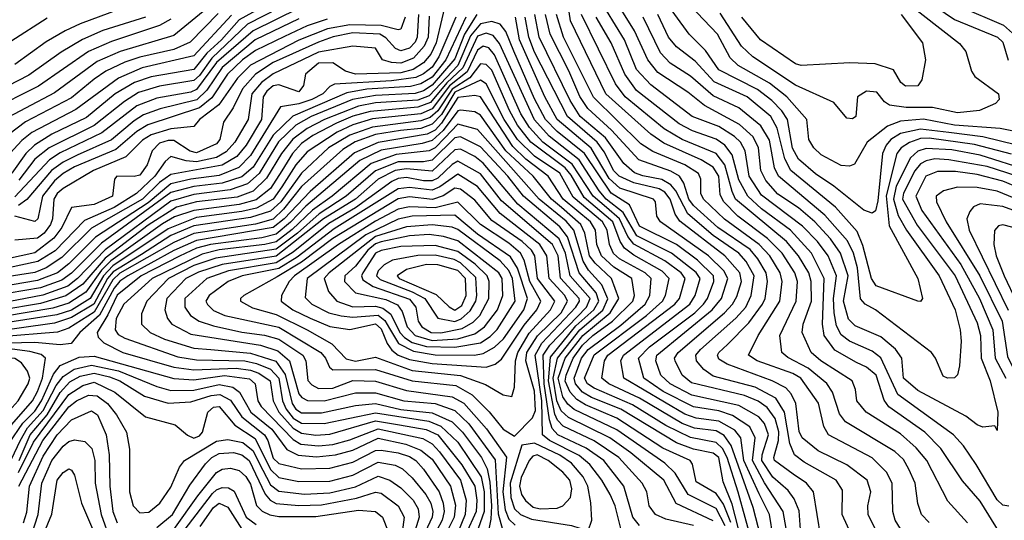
# Model space of a CAD drawing. Extents: x 501367 to 657802, y 482273 to 547541.
# Tile 575 of 656: x 597082 to 600550, y 520004 to 521766. Entities that reach past the tile are written whole.
import ezdxf

# ---------------------------------------------------------------- set-up
doc = ezdxf.new("R2010")
doc.units = 0

msp = doc.modelspace()

# ---------------------------------------------------------------- linework, layer by layer
at = {"layer": '0CON20XD'}
for points in [[(599986.5, 521926.5), (600195, 521882.4), (600246.8, 521855), (600375, 521767.1), (600526, 521705), (600545, 521686.6), (600564.2, 521624.2)], [(600594.3, 521324.3), (600475, 521353.9), (600355, 521369), (600255, 521380.7), (600185, 521365.3), (600151, 521345), (600134.3, 521325), (600121, 521295), (600105, 521129.2), (600096.2, 521093.8), (600085, 521085.4), (600055, 521095.8), (599950.1, 521180.1), (599885, 521223.5), (599825, 521275.6), (599804.6, 521314.6), (599786.1, 521415), (599766, 521446), (599731.5, 521481.5), (599680.6, 521520.6), (599545, 521590), (599497.8, 521657.8), (599440, 521715), (599307.8, 521897.8)], [(598588.7, 521855), (598549.5, 521685), (598530.3, 521645), (598505, 521614.5), (598468.6, 521591.4), (598425, 521579.6), (598265, 521574.3), (598229.2, 521585), (598184.9, 521614.9), (598135, 521613.8), (598089.1, 521575), (598081.7, 521535), (598065, 521512.9), (597995, 521537.4), (597975, 521533.5), (597952.9, 521515), (597940, 521495), (597934, 521415), (597880.4, 521325), (597847.4, 521285), (597795, 521254.2), (597615, 521221.8), (597575, 521193.4), (597515, 521134.1), (597335, 521032.1), (597231.1, 520928.9), (597175, 520892.4), (597135, 520876.8), (597029.8, 520860.2)], [(598040.9, 521869.1), (597855, 521765.7), (597792.9, 521695), (597741.7, 521648.3), (597695, 521591.3), (597545.1, 521564.9), (597486.1, 521545), (597418.2, 521505), (597317.9, 521422.1), (597195, 521363.4), (597134.2, 521325), (597104.1, 521295), (597055, 521226.1)], [(600285, 519996.8), (600258.6, 520025), (600245, 520063.8), (600236, 520135), (600213.8, 520183.8), (600195, 520218.4), (600165, 520246.4), (599990.4, 520350.4), (599969.5, 520379.5), (599945.2, 520455), (599925.5, 520485.5), (599859.7, 520539.7), (599787.1, 520577.1), (599767.1, 520595), (599759, 520655), (599817.1, 520775), (599822.1, 520845), (599812.6, 520875), (599767.4, 520945), (599715.9, 520995.9), (599611.1, 521075), (599562.2, 521125), (599549.5, 521149.5), (599544.8, 521215.2), (599525, 521247.4), (599482.9, 521272.9), (599351.4, 521331.4), (599305, 521363.3), (599146.5, 521505), (599022.6, 521762.6), (599007.3, 521865)], [(600595.7, 521215), (600489.2, 521249.2), (600355, 521273.4), (600305, 521276.1), (600275, 521269.6), (600255, 521258.6), (600235, 521234.1), (600194.9, 521155.1), (600191.5, 521135), (600243.2, 521043.2), (600377.3, 520865), (600455, 520699.3), (600466.4, 520655), (600468.6, 520575), (600500.2, 520495), (600527.5, 520385), (600525, 520320), (600516.7, 520336.7), (600475, 520332.5), (600455, 520340), (600415, 520370.8), (600245, 520460.7), (600195.6, 520504.4), (600189, 520575), (600166.4, 520606.4), (600115, 520650.5), (600025, 520688.7), (600001.8, 520711.8), (599983.3, 520775), (600000.7, 520865), (599973.7, 520945), (599938.5, 520995), (599883.3, 521055), (599825, 521103.6), (599752.5, 521152.5), (599709.8, 521199.8), (599693.1, 521235), (599684.9, 521314.9), (599665, 521353.7), (599617.3, 521397.3), (599493.8, 521463.8), (599435, 521511), (599330, 521580), (599294.5, 521625), (599247.4, 521727.4), (599161.5, 521865)], [(600616.5, 521366.5), (600535, 521383.3), (600375, 521394.9), (600265, 521416.1), (600185, 521409.3), (600138.5, 521391.5), (600067.4, 521335), (600021.9, 521258.1), (600005, 521250.4), (599975, 521252.9), (599905, 521290.2), (599879.5, 521315), (599861.6, 521345), (599854.2, 521415), (599784.7, 521494.7), (599723.1, 521543.1), (599612.5, 521605), (599585, 521631.4), (599539.6, 521715), (599395, 521868.3)], [(597753.9, 521816.1), (597625, 521711.1), (597435.7, 521654.3), (597355, 521619.5), (597205, 521509), (596999.6, 521400.4)], [(597494.6, 521825), (597295, 521752.2), (597242.6, 521727.4), (597175, 521688.4), (597065, 521609)], [(598055, 521838.7), (597885, 521751), (597759, 521631), (597715, 521569.8), (597695, 521551.9), (597575, 521532.5), (597500.4, 521509.6), (597451.3, 521478.7), (597345, 521394), (597186.2, 521315), (597135.8, 521275), (597079, 521201)], [(600195, 521836.8), (600392.4, 521682.4), (600414.8, 521654.8), (600434.3, 521585), (600445.8, 521565.8), (600529.5, 521505), (600531.9, 521485), (600518.8, 521471.2), (600462.9, 521447.1), (600385, 521438.6), (600297.4, 521457.4), (600205, 521457.7), (600145.9, 521465.9), (600127.6, 521477.6), (600101.4, 521511.4), (600065.3, 521514.7), (600033.3, 521495), (600026.9, 521425), (600015, 521417.1), (599995, 521419.2), (599949.2, 521475), (599815, 521535.2), (599664.7, 521635), (599625, 521672.6), (599549.5, 521789.5)], [(600392.9, 521813), (600547.5, 521747.5), (600578.9, 521718.9)], [(598486.6, 521785), (598482, 521705), (598475, 521687.4), (598455, 521665.9), (598425, 521656.9), (598405.4, 521665.4), (598372.3, 521702.3), (598350.9, 521715), (598255, 521720.3), (598186, 521706), (598135, 521687.5), (597975.2, 521615), (597912.9, 521575), (597866.8, 521523.2), (597834.5, 521455.5), (597799.8, 521405), (597787.1, 521345), (597775, 521329.1), (597705, 521297.6), (597683, 521303), (597625, 521341.2), (597605, 521341.6), (597575, 521331.1), (597548.4, 521305), (597531.4, 521255), (597505, 521219.5), (597485, 521214.1), (597424.4, 521215), (597416.4, 521205), (597408.8, 521145), (597345, 521115.7), (597264.8, 521105.2), (597230.6, 521035), (597202.3, 520997.7), (597135, 520946.2), (596855.9, 520884.1)], [(598525, 521779.2), (598520.5, 521705), (598507, 521673), (598469.7, 521630.3), (598425, 521613.5), (598391.4, 521615), (598360, 521625), (598335, 521665.9), (598255, 521673.2), (598135, 521652.3), (597975, 521575.9), (597933.3, 521545), (597900.2, 521505), (597887.3, 521415), (597839.5, 521335), (597809.2, 521300.8), (597775, 521281.6), (597705, 521266), (597669.1, 521269.1), (597614.6, 521285), (597595, 521267.4), (597558.4, 521215), (597493.4, 521155), (597415, 521105.6), (597310.4, 521059.6), (597206.9, 520953.1), (597146.7, 520915), (596895, 520861.1)], [(597781.8, 521788.2), (597682.8, 521687.2), (597625, 521661.8), (597505, 521634.9), (597453, 521617), (597385.2, 521585), (597345, 521556.4), (597265, 521491.2), (597102.7, 521407.3), (596955.3, 521294.7)], [(597525.3, 521775), (597375, 521727.9), (597303.6, 521696.4), (597227.8, 521652.2), (597115, 521570.4), (596965, 521494.6)], [(598692.6, 521785), (598648.6, 521715), (598615, 521628.2), (598535, 521535.4), (598505, 521515.7), (598475, 521506.8), (598335, 521499.8), (598254.5, 521485.5), (598108.8, 521425), (598055, 521394.7), (597994.2, 521335.8), (597926.2, 521225), (597885, 521188.7), (597823.1, 521166.9), (597695, 521150.9), (597615, 521127.7), (597383.6, 520956.4), (597286.3, 520855), (597251.2, 520828.8), (597163.2, 520796.8), (596985, 520762.3)], [(598618.5, 521775), (598558.9, 521635), (598535, 521599.7), (598505, 521575.3), (598476.9, 521563.1), (598391.2, 521551.2), (598191, 521539), (598175, 521531.2), (598150, 521505), (598111.2, 521485), (598065, 521470.2), (598000.3, 521459.7), (597895, 521287.9), (597853.9, 521246.1), (597785, 521217.6), (597685.2, 521204.8), (597615, 521188.4), (597535, 521121.3), (597349.1, 521000.9), (597255, 520906.8), (597215, 520875.7), (597145, 520848.1), (597015, 520826.5)], [(597828, 521782), (597695, 521639), (597513.5, 521596.5), (597429.7, 521560.3), (597280.3, 521449.7), (597125, 521369.2), (597089.3, 521340.7), (597035, 521281.2)], [(598653.6, 521775), (598583.6, 521625), (598535, 521564.5), (598495, 521540.5), (598459.1, 521530.9), (598305, 521521.8), (598235, 521508.9), (598043.8, 521426.2), (597975, 521359.9), (597905, 521247.5), (597865, 521213.3), (597795, 521190.4), (597695, 521178.7), (597615, 521158), (597370.4, 520979.6), (597265, 520874.1), (597230.5, 520849.5), (597155, 520822.7), (597045, 520803.3)], [(598064.2, 521805.8), (597905, 521727.6), (597775.6, 521615), (597705, 521520), (597685, 521511.2), (597565, 521490), (597495, 521462.6), (597371.9, 521368.1), (597225, 521298.2), (597186.9, 521273.1), (597065, 521142.4)], [(598440.4, 521775), (598425, 521732.5), (598415, 521730), (598355.4, 521745.4), (598245, 521748), (598166, 521734), (598065, 521694.7), (597895, 521606.2), (597849, 521561), (597783.6, 521466.4), (597715.2, 521415), (597695, 521390.4), (597615, 521382.4), (597545, 521360.8), (597515, 521341.7), (597456.3, 521283.7), (597342.1, 521235), (597235, 521172.6), (597213.7, 521155), (597202.1, 521135), (597198.1, 521065), (597190.6, 521045), (597167.9, 521015), (597145, 520997.1), (597065, 520990)], [(599833, 519955), (599827.3, 520037.3), (599809.8, 520080.2), (599789.2, 520109.2), (599735, 520156), (599696.6, 520215), (599697, 520235), (599719.5, 520305), (599705.4, 520345), (599685, 520368.9), (599615, 520407.9), (599449, 520445), (599373, 520485), (599340.7, 520515), (599323, 520565), (599326.7, 520585), (599520.6, 520745), (599553.6, 520785), (599576.8, 520855), (599562, 520882), (599508, 520935), (599339.2, 521055), (599326.4, 521075), (599322, 521125), (599314, 521135), (599196.3, 521173.7), (599157.8, 521207.8), (599094.4, 521314.4), (598975.5, 521415), (598932, 521495), (598842.8, 521695), (598828.5, 521775)], [(599904, 519945), (599878, 520105), (599853.3, 520135), (599806.6, 520166.6), (599740.9, 520215), (599738.6, 520225), (599755.1, 520284.9), (599755.4, 520315.4), (599742.8, 520362.8), (599715, 520401.6), (599683.5, 520423.5), (599635, 520443.1), (599448.4, 520488.4), (599415.2, 520515), (599390.4, 520565), (599388.8, 520575), (599401, 520595), (599564.5, 520735), (599592.2, 520765), (599607.8, 520792.2), (599624.6, 520845), (599619, 520875), (599566.1, 520935), (599407.1, 521057.1), (599391.4, 521081.4), (599373.7, 521135), (599355, 521159.2), (599335, 521170.9), (599245, 521191.6), (599193.9, 521215), (599175, 521234.8), (599141, 521301), (599116.5, 521335), (599011.1, 521425), (598895, 521651.6), (598874.9, 521705), (598862.9, 521775)], [(600010.3, 519955), (599979.3, 520025), (599980.2, 520109.8), (599958.4, 520145), (599845, 520208.6), (599811.2, 520235), (599794.4, 520274.4), (599775.5, 520385), (599745, 520434), (599672.4, 520472.4), (599525, 520511.7), (599491.7, 520535), (599466, 520565), (599463.8, 520585), (599480, 520605), (599604.5, 520715.5), (599639.2, 520755), (599658.9, 520795), (599669.2, 520865), (599640.4, 520915), (599615, 520944.9), (599525, 521006.1), (599435, 521083.3), (599393.3, 521163.3), (599375.5, 521185.5), (599343.8, 521203.8), (599276.4, 521216.4), (599247.5, 521227.5), (599210.3, 521260.3), (599145, 521350.4), (599055.8, 521425), (599021.3, 521481.3), (598911.9, 521705), (598896.9, 521785)], [(600105.2, 519955), (600070.5, 520025), (600069.3, 520055), (600080, 520105), (600067, 520145), (599995, 520200), (599895, 520248.9), (599837.8, 520295), (599827.3, 520317.3), (599815.5, 520415), (599799.3, 520449.3), (599780.2, 520470.2), (599732.8, 520495), (599573.9, 520553.9), (599545, 520571.4), (599540, 520585), (599545.2, 520595), (599575, 520623.5), (599650.6, 520699.4), (599698.9, 520765), (599707.8, 520785), (599716.3, 520845), (599710.8, 520875), (599682.2, 520925), (599655, 520957.1), (599541.4, 521035), (599455, 521112.1), (599439.3, 521135), (599421.3, 521191.3), (599405.9, 521215), (599375, 521232.7), (599262.5, 521272.5), (599167.1, 521377.1), (599083.4, 521453.4), (599055, 521496), (599016.5, 521586.5), (598950.5, 521715), (598934.3, 521785)], [(600185, 519974.7), (600166.1, 520005), (600156.9, 520035), (600155.6, 520135), (600135, 520174), (600085, 520224), (599930.6, 520305), (599914.2, 520334.2), (599896.1, 520416.1), (599833.2, 520505), (599805, 520520.6), (599680, 520565), (599649.1, 520585), (599683.7, 520655), (599759.6, 520775), (599767.9, 520845), (599760.3, 520875), (599724.6, 520935), (599687.1, 520975), (599564.1, 521064.1), (599490.5, 521135), (599481.6, 521155), (599481.6, 521205), (599472.9, 521225), (599424.9, 521254.9), (599311.9, 521301.9), (599269.5, 521329.5), (599103.2, 521493.2), (598998.1, 521705), (598972.6, 521785)], [(600420, 519995), (600351.3, 520071.3), (600277.6, 520215), (600240, 520259.9), (600185, 520309), (600063.3, 520385), (600030.4, 520425), (600026.1, 520465), (600014.1, 520495), (599904.3, 520565), (599869.3, 520595), (599837.6, 520665), (599841.9, 520695), (599870.9, 520775), (599870.2, 520845), (599861.3, 520875), (599825.7, 520935), (599782.7, 520985), (599603.9, 521135), (599591.1, 521161.1), (599565.5, 521255), (599535.5, 521295.5), (599415.7, 521345), (599352.4, 521382.4), (599214.5, 521495), (599180.3, 521540.3), (599061.4, 521785)], [(600535, 519957.6), (600465, 520071.1), (600402.9, 520142.9), (600326.7, 520256.6), (600270, 520315), (600143.9, 520403.9), (600127.5, 520427.5), (600099.3, 520515), (600065, 520542.8), (600029.3, 520559.3), (599952.8, 520602.8), (599915.2, 520655), (599909.5, 520695), (599915.3, 520855), (599871.4, 520945), (599796.9, 521025), (599695, 521100), (599646.4, 521145), (599615, 521202.9), (599591.1, 521291.1), (599565.5, 521325), (599535, 521346.1), (599451.4, 521375), (599405, 521399.4), (599255, 521517), (599213.1, 521575), (599165.7, 521685), (599112.9, 521775)], [(600566.3, 520053.7), (600545, 520057), (600525, 520076), (600451, 520201), (600406.2, 520266.2), (600371, 520305), (600175, 520447), (600115, 520576), (600085, 520599), (600004.3, 520634.3), (599975, 520656.9), (599958.6, 520688.6), (599950.7, 520735), (599948.8, 520785), (599959, 520865), (599929.3, 520935), (599892.7, 520985), (599839.6, 521039.6), (599695, 521148.2), (599650.9, 521215), (599636.9, 521305), (599621.4, 521335), (599600, 521355), (599545, 521390.6), (599451, 521425), (599305, 521536.4), (599255, 521591), (599211.9, 521695), (599149, 521799)], [(600634.8, 521235.2), (600465, 521289.9), (600365, 521308), (600275, 521313.3), (600245, 521303.4), (600219.5, 521280.5), (600169.6, 521180.4), (600159.8, 521135), (600176.5, 521076.5), (600205.9, 521025), (600320.3, 520865), (600376.6, 520745), (600395.2, 520675), (600398.4, 520635), (600392.5, 520547.5), (600385, 520516.7), (600375, 520505.8), (600350, 520505), (600335, 520511.4), (600307.9, 520575), (600293.1, 520595), (600096.2, 520745), (600059.6, 520765), (600044.1, 520784.1), (600032.9, 520892.9), (600019.1, 520945), (599997.6, 520987.6), (599918.5, 521078.5), (599754.8, 521215), (599741.1, 521245), (599722.5, 521342.5), (599692.5, 521392.5), (599615.6, 521455.6), (599525, 521498.5), (599445, 521567.7), (599372.8, 521612.8), (599339.3, 521649.3), (599278.6, 521775)], [(600575, 521292.8), (600445, 521326.7), (600285, 521348.9), (600255, 521347.5), (600215.7, 521334.3), (600186.6, 521315), (600171.7, 521295), (600133.6, 521146.4), (600145, 521040.9), (600245.9, 520855), (600262.5, 520785), (600255.5, 520774.5), (600245, 520775.8), (600099.3, 520829.3), (600082.3, 520855), (600051.8, 520971.8), (600031.3, 521021.3), (599955, 521106.2), (599798.6, 521235), (599777, 521277), (599750.4, 521385), (599727.9, 521425), (599643.9, 521495), (599527.8, 521547.8), (599460.7, 521620.7), (599395, 521671), (599367.9, 521705), (599329.6, 521785)], [(600186.6, 521785), (600262.3, 521685), (600272.9, 521625), (600260, 521555), (600245, 521534), (600201.7, 521531.7), (600186, 521545), (600159.6, 521589.6), (600095, 521610.3), (600005.9, 521614.1), (599835, 521604.8), (599815, 521610.7), (599691.6, 521695), (599625.7, 521775)], [(597615, 521768), (597574.5, 521745.5), (597405, 521689.6), (597325, 521654.6), (597148.3, 521531.7), (596975, 521445.4)], [(598822.1, 521655), (598794.4, 521724.4), (598775, 521750.6), (598745, 521760.4), (598705, 521751.5), (598670.2, 521709.8), (598625.4, 521605), (598525, 521498.5), (598485, 521482.8), (598335, 521473.3), (598275, 521461.7), (598155.9, 521415), (598095, 521383.6), (598044.2, 521345.8), (598004.3, 521295.7), (597951.6, 521208.4), (597905, 521163), (597848.4, 521141.6), (597705, 521124.9), (597635, 521106), (597535, 521043.4), (597383.4, 520926.6), (597304.9, 520835), (597245, 520794), (597155, 520767.7), (597015.9, 520744.1)], [(597178.9, 521771.1), (597050.5, 521689.5)], [(598165, 521768), (598094.9, 521745.1), (598015, 521706.5), (597912.2, 521657.8), (597867.5, 521625), (597814.1, 521575), (597758.6, 521491.4), (597715, 521455.6), (597533.6, 521396.4), (597495, 521373.1), (597420.5, 521309.5), (597275, 521248.3), (597234.8, 521225), (597205, 521198.5), (597163.1, 521145), (597146.2, 521065), (597135, 521055.8), (597065, 521074.4)], [(598065, 521769.1), (597911.5, 521695), (597795, 521598.4), (597741.5, 521518.5), (597705.9, 521484.1), (597577.4, 521452.6), (597518.8, 521431.2), (597485, 521410.3), (597405, 521343.3), (597285, 521288.9), (597235, 521265.3), (597194.4, 521235.6), (597107.1, 521132.9), (597078, 521112)], [(599736.2, 519945), (599722.8, 520025), (599687, 520097), (599632.3, 520215), (599622.4, 520295), (599601.4, 520321.4), (599545, 520353.1), (599465, 520363.6), (599425, 520378.1), (599210.2, 520505), (599200, 520565), (599208.5, 520585), (599442.1, 520765), (599461.7, 520795), (599478.4, 520855), (599465, 520876.3), (599378, 520945), (599255.5, 521005.5), (599208.1, 521088.1), (599147.8, 521135), (599123.4, 521163.4), (599052.6, 521272.6), (598946.8, 521356.8), (598895, 521413.3), (598772.2, 521682.2), (598750.3, 521710.3), (598725, 521718.6), (598695, 521708.4), (598643.4, 521596.6), (598586.1, 521543.9), (598529.4, 521475), (598485, 521458.1), (598317, 521443), (598255, 521426.6), (598198.1, 521401.9), (598115, 521358.4), (598075, 521330.6), (598042.9, 521295), (598005, 521234.8), (597965, 521172.5), (597915, 521132.6), (597854.7, 521115.3), (597695, 521095.2), (597627.7, 521072.3), (597585, 521047.9), (597402.7, 520917.3), (597370.5, 520885), (597315, 520807), (597255, 520768.3), (597199.4, 520750.6), (597025, 520722)], [(599692, 519945), (599665, 520049.6), (599587.9, 520267.9), (599563.2, 520303.2), (599535, 520318.9), (599458.7, 520328.7), (599415.2, 520345), (599265, 520434.4), (599156.9, 520485), (599132, 520505), (599142.4, 520565), (599153.4, 520585), (599389.6, 520765), (599406.4, 520785), (599426.2, 520855), (599412, 520875), (599355, 520917.3), (599245.7, 520975.7), (599223.6, 521003.6), (599194.9, 521065), (599148.7, 521105), (599102.5, 521145), (599028.3, 521258.3), (598925, 521335.3), (598877.3, 521387.3), (598847.6, 521435), (598755, 521643.1), (598735, 521667.2), (598715, 521673.2), (598695, 521658.9), (598657.8, 521582.2), (598596.5, 521533.5), (598535, 521452.1), (598495, 521434.9), (598325, 521417.3), (598255, 521396), (598200.1, 521369.9), (598095, 521301.3), (598055, 521254.9), (598005, 521177.4), (597975, 521134.3), (597916.7, 521103.4), (597865, 521090.6), (597705, 521070.1), (597605, 521030.3), (597410, 520900), (597377.8, 520865), (597330.9, 520785), (597265, 520744.4), (597213.1, 520726.9), (597025, 520698.5)], [(599788.5, 519935), (599771.1, 520035), (599705, 520135.8), (599663.7, 520215), (599672.9, 520295), (599653.7, 520333.7), (599592.9, 520372.9), (599545, 520389.1), (599455, 520403.6), (599348.2, 520458.2), (599280.6, 520505), (599261.3, 520575), (599300.6, 520615), (599460.1, 520735), (599491.2, 520765), (599505.1, 520785), (599526.9, 520845), (599525.4, 520865), (599469.7, 520919.7), (599395.4, 520975.4), (599265, 521039.5), (599230.3, 521115), (599165, 521155.7), (599071.8, 521295), (598975, 521372.4), (598934.5, 521415), (598895, 521488), (598822.1, 521655)], [(599661.8, 519925), (599612.9, 520102.9), (599573.7, 520225), (599557.4, 520257.4), (599535, 520278.5), (599445, 520295.8), (599358.5, 520338.5), (599240.8, 520410.8), (599105, 520468.8), (599082.6, 520485), (599072, 520505), (599105, 520586.2), (599290.1, 520725), (599345.9, 520775), (599356.5, 520795), (599369.4, 520855), (599345, 520880.7), (599245, 520937.1), (599212.3, 520962.3), (599197.5, 520985), (599171.8, 521055), (599070.6, 521140.6), (599025, 521219.6), (599003.8, 521245), (598882.2, 521335), (598835.1, 521395), (598807.1, 521447.1), (598745, 521588.8), (598725, 521608.2), (598705, 521610.4), (598667.9, 521562.1), (598605, 521521.9), (598555, 521445.4), (598528.3, 521421.7), (598495, 521409.7), (598325, 521388.2), (598245, 521359.9), (598169.9, 521315), (598075, 521226.2), (598001.5, 521125), (597965, 521092.4), (597895, 521069.9), (597695, 521040.5), (597615, 521006.3), (597510.7, 520939.3), (597411.3, 520878.7), (597391.8, 520855), (597342.8, 520765), (597265, 520717.5), (597205, 520698.2), (596955, 520662.5)], [(599625, 519933.4), (599591.5, 520061.5), (599559.4, 520139.4), (599545, 520225.4), (599525, 520240.3), (599455, 520254.5), (599395, 520277), (599199.7, 520395), (599096.2, 520436.2), (599065, 520455.3), (599039.4, 520485), (599034.6, 520505), (599060.4, 520575), (599085, 520605.8), (599198.9, 520691.1), (599284.9, 520765), (599301.9, 520795), (599306.5, 520855), (599285.5, 520875), (599195, 520925.1), (599173.3, 520943.3), (599159.2, 520975), (599151.6, 521025), (599134.7, 521055), (599031.4, 521141.4), (598985, 521225.7), (598895, 521285.8), (598835.3, 521345), (598788.4, 521415), (598725, 521540.2), (598705, 521552.9), (598615, 521510.8), (598567.7, 521432.3), (598535, 521398.2), (598495, 521383.8), (598424, 521376), (598335, 521361.6), (598264.2, 521335.8), (598220.1, 521309.9), (598075, 521178.6), (598011.1, 521098.9), (597975, 521064.5), (597913.1, 521046.9), (597695, 521013.3), (597625, 520982.2), (597435, 520873.6), (597409.7, 520850.3), (597345, 520737), (597255, 520680.9), (597215, 520666.7), (597015, 520650.5)], [(599586.4, 519996.4), (599561.5, 520061.5), (599535, 520099.1), (599465, 520139.3), (599452.2, 520202.2), (599444.2, 520214.2), (599347.9, 520257.8), (599185, 520364.1), (599075, 520410.5), (599045, 520429.2), (599021.1, 520455), (599003.9, 520493.9), (599006.9, 520515), (599031.3, 520575), (599065, 520620.7), (599100.4, 520655), (599169.9, 520705), (599242.2, 520775), (599247.6, 520795), (599237.8, 520855), (599175, 520895.7), (599131.8, 520935), (599115.3, 520975), (599109.7, 521025), (599092.8, 521055), (598996.9, 521135), (598943.1, 521215), (598865, 521275.6), (598819.6, 521319.6), (598705, 521494.5), (598685, 521500), (598625, 521491.8), (598568.3, 521401.7), (598545, 521377.2), (598517, 521363), (598345, 521334.5), (598261.9, 521298.1), (598105, 521162), (598013.7, 521065), (597975, 521034.4), (597705, 520989.2), (597625, 520953.5), (597462.7, 520865), (597435, 520845.4), (597415, 520821.8), (597363.8, 520726.2), (597293.9, 520665), (597263.4, 520626.6), (597225, 520621.4), (597135, 520630), (596995, 520627)], [(599567.4, 519985), (599535, 520046.4), (599436.6, 520095), (599390.5, 520170.5), (599354, 520205), (599185, 520322.9), (599034.6, 520394.6), (599012.9, 520412.9), (598995, 520439.4), (598979.2, 520505), (599003.7, 520575), (599065.7, 520655), (599161.6, 520735), (599192.4, 520785), (599166.8, 520855), (599108.8, 520908.8), (599089.7, 520935), (599073.1, 521015), (599058.9, 521045), (598990.6, 521105), (598955.1, 521135), (598890.2, 521215), (598795, 521304.9), (598705, 521430.5), (598685, 521442.3), (598635, 521448.3), (598625, 521445.1), (598573.8, 521376.2), (598535, 521341.6), (598500, 521330), (598355, 521306.9), (598279.8, 521270.2), (598089.9, 521110.1), (598036.2, 521053.8), (597985, 521011.5), (597935, 520998.7), (597754.6, 520975.4), (597705, 520961.8), (597645, 520934.4)], [(599525, 520003), (599393.9, 520063.9), (599351.1, 520145), (599235, 520241.8), (599160.2, 520295), (599015, 520365.9), (598989.9, 520389.9), (598974.4, 520424.4), (598960.8, 520505), (598976.3, 520575), (599055, 520674.2), (599135.6, 520744.4), (599154, 520784), (599132.6, 520832.6), (599085.5, 520885), (599066.4, 520916.4), (599033.5, 521025), (599006.8, 521056.8), (598912.1, 521135), (598695, 521380.1), (598625, 521398.7), (598580.1, 521349.9), (598545, 521315.6), (598525, 521305.2), (598408.4, 521291.6), (598320.2, 521259.8), (598182.4, 521145), (598113.6, 521096.4), (598041.7, 521028.3), (597985, 520984.8), (597945.4, 520974.6), (597785, 520956), (597725, 520940.6), (597549, 520855), (597448.5, 520765), (597422, 520715), (597418.9, 520675), (597428.8, 520658.8), (597452.2, 520645), (597639.3, 520579.3), (597705, 520568.6), (597875, 520565.1), (597916.6, 520556.6), (597965, 520536.8), (597995.5, 520505), (598007.9, 520425), (598021.3, 520395), (598045, 520364.2), (598075, 520346.3), (598155, 520344.5), (598335, 520382.4), (598523.3, 520353.3), (598565.5, 520335.5), (598625, 520279.1), (598707.2, 520157.2), (598718.2, 520105), (598718.7, 520035), (598683.3, 519935)], [(599455, 519986.1), (599358.1, 520008.1), (599321.2, 520025), (599299.2, 520055), (599291, 520105), (599274.3, 520135), (599192.5, 520225), (599105, 520284.1), (598996.1, 520336.1), (598976.4, 520356.4), (598967.3, 520377.3), (598944.3, 520495), (598951.3, 520578.7), (599041.1, 520688.9), (599104.1, 520745), (599122.4, 520775), (599113, 520805), (599052.4, 520875), (599011.7, 521001.7), (598985, 521036.7), (598856.1, 521145), (598801, 521215), (598705, 521318.4), (598635, 521354.4), (598615, 521350.2), (598535, 521272.2), (598505, 521266.1), (598415, 521266), (598335, 521234.6), (598231.5, 521145), (598136.5, 521083.5), (598060.1, 521015), (597985, 520958.7), (597773.2, 520926.8), (597695, 520901.2), (597606.3, 520855), (597529.5, 520775), (597511.5, 520731.5), (597511.1, 520695), (597541.8, 520665), (597591.8, 520641.8), (597695, 520610.7), (597755, 520604.9), (597895, 520592.5), (597983.9, 520563.9), (598017.5, 520517.5), (598042, 520415), (598055, 520395.1), (598075, 520383.1), (598145, 520382.9), (598265, 520408.2), (598335, 520414.8), (598425, 520394), (598535, 520382.6), (598605, 520351.2), (598641.5, 520315), (598709.3, 520225), (598728.4, 520185), (598738.3, 520138.2), (598743.7, 520055), (598742, 520008), (598729.2, 519945)], [(599265, 519986.2), (599241.9, 520015), (599209.5, 520125), (599139.7, 520215), (599077.9, 520257.9), (598978.1, 520305), (598957.7, 520327.7), (598947.9, 520357.9), (598929.2, 520485), (598925.9, 520585), (598949.6, 520620.4), (599078.2, 520755), (599091, 520785), (599021.2, 520865), (599005.1, 520945), (598982.7, 520995), (598837.1, 521117.1), (598715, 521261.4), (598685, 521284.4), (598635, 521310), (598615, 521308.4), (598535, 521233.4), (598445, 521241.1), (598405, 521234.9), (598345, 521204.7), (598265, 521135), (598151.8, 521065), (597985, 520933.6), (597795, 520904.8), (597711.9, 520878.1), (597667.4, 520855), (597600.5, 520785), (597592.9, 520745), (597602.5, 520715), (597617.9, 520695), (597685, 520659.5), (597930.2, 520620.2), (597991.2, 520601.2), (598032.7, 520565), (598065, 520449), (598076, 520436), (598096.3, 520426.3), (598155, 520424.5), (598265, 520452.6), (598335, 520453.5), (598435, 520425.3), (598545, 520414.9), (598615, 520391.2), (598663.7, 520343.7), (598756.7, 520216.7), (598767.4, 520027.4), (598782.4, 519972.4)], [(598779, 521129), (598705, 521223.4), (598625, 521267.8), (598605, 521256.6), (598555, 521208.1), (598535, 521198.8), (598505, 521198.7), (598445, 521210.8), (598415, 521207.2), (598393.5, 521196.5), (598265, 521103.6), (598171.3, 521048.7), (598045, 520948.4), (597985, 520910.2), (597817.4, 520882.6), (597740.8, 520855), (597664.2, 520785), (597663.8, 520755), (597683.5, 520725), (597713.9, 520705), (597765, 520688.2), (597865, 520665.9), (597945, 520655.5), (597995, 520641.3), (598080, 520585), (598090, 520565), (598096.5, 520496.5), (598110.9, 520480.9), (598135, 520468.2), (598185, 520469.7), (598255, 520496.2), (598335, 520493.9), (598445, 520461.1), (598605, 520439), (598646.1, 520416.1), (598726.1, 520326.1), (598796.7, 520226.7), (598783.5, 520105), (598791.7, 520041.6), (598805, 520007.9), (598827.6, 519987.6)], [(598825, 520300.4), (598888.1, 520365), (598899.1, 520390.9), (598895, 520458.5), (598864.7, 520565), (598868.8, 520595), (598906.5, 520653.5), (598988.8, 520735), (599011.5, 520775), (599002.3, 520795), (598947.2, 520855), (598938.7, 520935), (598914.2, 520975), (598774.1, 521084.1), (598695, 521179.5), (598625, 521223), (598562.4, 521177.6), (598535, 521165.9), (598455, 521175.9), (598415, 521171.2), (598189.9, 521030.1), (598059.3, 520930.7), (597995, 520891), (597866, 520865), (597816.5, 520845), (597749.6, 520795), (597738.4, 520775), (597743.8, 520763.8), (597765, 520742.8), (597804.6, 520725), (597995, 520683.8), (598142.6, 520595), (598159.8, 520575), (598173.4, 520543.4), (598185, 520534.2), (598335, 520534.7), (598465, 520495.5), (598618.2, 520478.2), (598676.3, 520446.3), (598736.2, 520386.2), (598785, 520325.2), (598825, 520300.4)], [(600603.3, 521173.3), (600545, 521197.5), (600455, 521221.4), (600378.6, 521231.4), (600315, 521232.1), (600273.3, 521215), (600238, 521145), (600259.6, 521095), (600396.7, 520905), (600463.2, 520785), (600509.2, 520675), (600517.5, 520575), (600555.8, 520505)], [(598815, 520440), (598825, 520473.3), (598828.9, 520565), (598836.7, 520595), (598876.8, 520663.2), (598951.7, 520745), (598966.8, 520775), (598905.9, 520855), (598896.2, 520935), (598884.4, 520955), (598852.5, 520985), (598745, 521059.9), (598685, 521131.4), (598635, 521169.6), (598615, 521172.7), (598573.4, 521146.6), (598536.4, 521133.6), (598455, 521142.2), (598415, 521135.8), (598185, 520995.6), (598075, 520912.5), (597988.8, 520861.2), (597871.2, 520795), (597860, 520785), (597860.4, 520775), (597902.1, 520752.1), (597985, 520728.2), (598094.8, 520674.8), (598181.7, 520625), (598232.5, 520572.5), (598265, 520563.9), (598335, 520578.4), (598465, 520532), (598635, 520514.2), (598722.8, 520482.8), (598785, 520445.5), (598815, 520440)], [(601025, 520987.7), (600933.3, 521003.3), (600835, 521029.1), (600745, 521072.3), (600525, 521162.7), (600455, 521175.3), (600385, 521176.4), (600336.4, 521163.6), (600309.7, 521145), (600311.4, 521125), (600345, 521055.3), (600463.6, 520865), (600542, 520705), (600561.3, 520581.3), (600637.5, 520425), (600640.4, 520385), (600632.8, 520352.8), (600624.5, 520295), (600679.3, 520135), (600692.2, 520002.2)], [(598725, 520543.5), (598756.6, 520553.4), (598778.8, 520571.2), (598859.1, 520690.9), (598903.7, 520745), (598917.3, 520775), (598878.4, 520845), (598859.3, 520919.3), (598845.6, 520945), (598805, 520980.1), (598705.4, 521045), (598625, 521123.9), (598545, 521104.5), (598455, 521107.7), (598415, 521099.8), (598335, 521057.2), (598204.9, 520975), (598049.6, 520865), (598031.5, 520845), (598004.8, 520795), (598003.5, 520775), (598043.8, 520745), (598105.4, 520715.4), (598175, 520686.2), (598244.5, 520675.5), (598335, 520696), (598355, 520677.6), (598376.2, 520626.2), (598392.7, 520602.7), (598415.2, 520585.2), (598455, 520570.7), (598535, 520556.1), (598725, 520543.5)], [(599200.9, 519970.9), (599179.2, 520055), (599161.7, 520095), (599133.1, 520145), (599090.3, 520200.3), (599052.4, 520232.4), (598948.3, 520285), (598923.8, 520305), (598920.8, 520425), (598897.2, 520585), (598921.8, 520628.2), (599041.2, 520755), (599053.9, 520775), (599053, 520785), (598986.9, 520856.9), (598978.8, 520935), (598958.4, 520975), (598779, 521129)], [(600735, 521039), (600545, 521108.3), (600465, 521117.7), (600442, 521108), (600428.3, 521091.7), (600418.3, 521065), (600425.8, 521025), (600563.5, 520743.5)], [(598684.4, 520585.6), (598715, 520591.3), (598755, 520613.3), (598786.7, 520643.3), (598857.6, 520745), (598870.8, 520785), (598835, 520892.1), (598811.3, 520931.3), (598695, 521011.5), (598615, 521077.7), (598465, 521074.6), (598415, 521064), (598301.5, 521008.5), (598094.6, 520855), (598088, 520788), (598110.8, 520765), (598170.9, 520735), (598214.1, 520724.1), (598255, 520719.4), (598345, 520725.8), (598368, 520708), (598385, 520679.5), (598416.5, 520626.5), (598469.2, 520599.2), (598545, 520586.2), (598684.4, 520585.6)], [(598615, 520614.1), (598705, 520629.4), (598739.2, 520650.8), (598764.1, 520675.9), (598827.3, 520775), (598818.4, 520855), (598805, 520883.2), (598775, 520917.9), (598625, 521027.9), (598605, 521036.1), (598535, 521044.4), (598445, 521037.5), (598335, 521003.1), (598171.9, 520875), (598154.2, 520855), (598169.8, 520809.8), (598199.5, 520775), (598255, 520755.3), (598335, 520758.3), (598360.8, 520750.8), (598389.3, 520729.3), (598421.2, 520665), (598437.1, 520647.1), (598465, 520630.3), (598515.6, 520615.6), (598615, 520614.1)], [(600735, 520994.4), (600545, 521044.7), (600529.8, 521040.2), (600515.6, 521024.4), (600512.8, 520975), (600521.7, 520935), (600549.1, 520865), (600592.8, 520772.8)], [(598535, 520636.8), (598625, 520643.4), (598685, 520660.9), (598719.6, 520685), (598765.6, 520745), (598784, 520795), (598781.5, 520855), (598769.5, 520875), (598625, 520987.4), (598575, 521002.9), (598525, 521009.9), (598455, 521005.1), (598354.9, 520984.9), (598335, 520976.9), (598308.8, 520955), (598265, 520899.2), (598227.2, 520865), (598226.2, 520845), (598265, 520804.8), (598371.3, 520781.3), (598412.3, 520762.3), (598429.4, 520739.4), (598447.2, 520685), (598475.2, 520655), (598535, 520636.8)], [(598565, 520664.6), (598640.9, 520679.1), (598678.9, 520701.1), (598702.9, 520725), (598734.9, 520785), (598735.8, 520845), (598729.1, 520865), (598686, 520906), (598625, 520950.2), (598545, 520971.6), (598425, 520967.4), (598355, 520954.2), (598335, 520944), (598290.8, 520875), (598286.2, 520865), (598290.2, 520850.2), (598326.8, 520826.8), (598455, 520782.3), (598477, 520755), (598485.7, 520705), (598498.1, 520685), (598530.9, 520665), (598565, 520664.6)], [(597645, 520934.4), (597510.5, 520865), (597425, 520796.5), (597393.1, 520726.9), (597355.5, 520665), (597358.3, 520648.3), (597378.7, 520628.7), (597445.1, 520595.1), (597625, 520543.2), (597695, 520534.2), (597845, 520539.8), (597895, 520533), (597925, 520522.2), (597964.9, 520495), (597974.9, 520425), (597994.6, 520385), (598045, 520328.2), (598075, 520310.8), (598125, 520304.5), (598175, 520307.8), (598335, 520354.1), (598419.8, 520339.8), (598513.5, 520323.5), (598554.7, 520304.7), (598639.8, 520199.8), (598685.3, 520125), (598692.8, 520075), (598689.6, 520035), (598653.8, 519955)], [(598615, 520704), (598637, 520713), (598668.7, 520741.3), (598688.9, 520775), (598692.5, 520795), (598688.9, 520858.9), (598635, 520910.2), (598612, 520922), (598545, 520936.9), (598485, 520936.7), (598395, 520919.6), (598366, 520904), (598345, 520882.1), (598339.1, 520865), (598351.3, 520851.3), (598465, 520808.2), (598509, 520785), (598555.5, 520715.5), (598615, 520704)], [(598615, 520744.2), (598639.9, 520760.1), (598654.2, 520795), (598652.4, 520855), (598625, 520883.9), (598555, 520903.1), (598515.6, 520904.4), (598445, 520887.4), (598411.6, 520865), (598419.2, 520855), (598549.5, 520799.5), (598595.2, 520755.2), (598615, 520744.2)], [(596975, 520297.9), (596995, 520304.1), (597055, 520341.6), (597127.1, 520425), (597145, 520457.1), (597162.2, 520505), (597173, 520575), (597157.8, 520587.7), (597118.5, 520598.5), (597056.1, 520606.1), (596973, 520603), (596865, 520579.9), (596785, 520551.6), (596651.4, 520495), (596567.5, 520415), (596553.3, 520385), (596565.6, 520365.6), (596595, 520354.4), (596775, 520342), (596935, 520298.3), (596975, 520297.9)], [(596955, 520344.2), (596995, 520354.9), (597045, 520389.1), (597077.4, 520425), (597112.6, 520485), (597118, 520505), (597109.5, 520529.5), (597088.2, 520558.2), (597065, 520573.3), (596975, 520579.4), (596865, 520554.4), (596729.4, 520505), (596712.5, 520495), (596692.8, 520465), (596684.1, 520425), (596704.9, 520404.9), (596875, 520356.7), (596955, 520344.2)], [(597045, 520275.2), (597093.3, 520346.7), (597135, 520388.8), (597159.6, 520425), (597201.4, 520518.6), (597225, 520549.5), (597291.5, 520578.5), (597345, 520582), (597625, 520503.6), (597695, 520498.7), (597803.8, 520513.8), (597892, 520502), (597911.6, 520485), (597921.4, 520425), (597932.9, 520405), (598045, 520288.1), (598072.7, 520272.7), (598135, 520266.2), (598185, 520271.1), (598245, 520287.1), (598345, 520325.8), (598501.7, 520291.7), (598535, 520273.3), (598561, 520245)], [(597055, 520221.4), (597083.5, 520283.5), (597110, 520330), (597165, 520391.1), (597211.2, 520478.8), (597235, 520510.3), (597273.7, 520536.3), (597335, 520550.1), (597430.5, 520530.5), (597565.1, 520475.1), (597615, 520461.6), (597695, 520462.1), (597785, 520482.3), (597833.4, 520473.4), (597856.2, 520455), (597895.9, 520385), (597970.6, 520325), (598023.5, 520253.5), (598063, 520233), (598127.7, 520227.7), (598195, 520234.7), (598255, 520250.9), (598345, 520293.1), (598441.7, 520271.7), (598495, 520250.7), (598535, 520219.8), (598599.8, 520125), (598617, 520057), (598612.6, 520015), (598577.3, 519945)], [(597080.1, 520215), (597118.9, 520305), (597179.2, 520375), (597225, 520454.2), (597258.7, 520491.3), (597295, 520511.5), (597345, 520521.7), (597398.9, 520508.9), (597435, 520494.7), (597521.5, 520441.5), (597605, 520416.7), (597685, 520420.8), (597756.5, 520443.5), (597787.1, 520447.1), (597825, 520427.5), (597865, 520368.7), (597944.7, 520305), (597956.5, 520285), (597975, 520223), (597995, 520203.9), (598075, 520186), (598175, 520187.2), (598255, 520209.3), (598335, 520249.7), (598355, 520251.6), (598415, 520242.3), (598455, 520228.9), (598476.9, 520215), (598505, 520184.4), (598559.9, 520105), (598574.3, 520065), (598577.5, 520035), (598570.1, 520005), (598490.1, 519855)], [(597077.9, 520172.1), (597130.8, 520279.2), (597255, 520447.6), (597305, 520478.7), (597345, 520490), (597417.7, 520455), (597525, 520368.8), (597629.8, 520339.8), (597673.4, 520303.4), (597695, 520293.1), (597715, 520301), (597726.2, 520315), (597744.3, 520385), (597765, 520402), (597785, 520404.8), (597839.6, 520339.6), (597912.1, 520292.2), (597965, 520183), (597995, 520154.4), (598065, 520140.4), (598175, 520142.1), (598255, 520162.6), (598345, 520208.6), (598405, 520198.2), (598431, 520185), (598465, 520153.7), (598512.3, 520095), (598530.8, 520065), (598537.5, 520035), (598535.1, 520015), (598492.5, 519925)], [(597079.4, 520125), (597164.2, 520285), (597255, 520403.9), (597282.4, 520425), (597325, 520444.4), (597355, 520442), (597391.2, 520415), (597423.3, 520375), (597458.1, 520315), (597469.3, 520255), (597468.7, 520105), (597481.4, 520055), (597505, 520030.6), (597536.5, 520033.5), (597575.3, 520065), (597615, 520120.4), (597645, 520191.8), (597662.2, 520215), (597775, 520282.3), (597815, 520288.5), (597867.6, 520277.6), (597905, 520248.4), (597925, 520207.7)], [(597095.5, 519995), (597107.2, 520032.8), (597116.4, 520125), (597165, 520230.4), (597214.3, 520305), (597265, 520357.5), (597335, 520390), (597355.8, 520375), (597387, 520305), (597397.3, 520235), (597399.7, 520125), (597409.8, 520035), (597425, 519995.3)], [(597124.6, 519955.4), (597147.4, 520025), (597160.6, 520135), (597196, 520215), (597235, 520265.2), (597255, 520281.3), (597275, 520288), (597311.2, 520281.2), (597336.6, 520256.6), (597346.8, 520215), (597348.5, 520135), (597368.9, 520025), (597401, 519935)], [(599085, 519966.7), (599096.9, 520005), (599094.3, 520065.7), (599083.7, 520125), (599066.8, 520156.8), (599025.5, 520205), (598985, 520233.2), (598895, 520275.7), (598850.8, 520269.2), (598809.2, 520135), (598811.6, 520085), (598825.1, 520045.1), (598846.1, 520025), (598885, 520008.4), (599026.2, 519986.2), (599085, 519966.7)], [(597565, 519979.1), (597620.7, 520025), (597682, 520128), (597736.4, 520203.6), (597758.9, 520225), (597785, 520238.9), (597835, 520242.5), (597865, 520234.9), (597890.1, 520215), (597946.7, 520096.7), (597964.6, 520074.6), (597985, 520063.3), (598065, 520056.3), (598145, 520058.8), (598268.2, 520081.8), (598335, 520103.9), (598355, 520099.7), (598414.8, 520055), (598436.9, 520015), (598425.9, 519935)], [(598561, 520245), (598635.1, 520145), (598654.7, 520074.7), (598651.3, 520025), (598614.7, 519935)], [(598915, 520044.9), (598975, 520047.5), (598995, 520055.2), (599021.7, 520085), (599027.3, 520115), (599019.6, 520145), (598995, 520173.9), (598943.5, 520215), (598905, 520234.5), (598889.9, 520230.1), (598877.1, 520215), (598848.2, 520155), (598842.7, 520125), (598849.6, 520095), (598863.9, 520073.9), (598890.9, 520050.9), (598915, 520044.9)], [(597145, 519904.4), (597195.5, 520025.5), (597214, 520145), (597235, 520172.7), (597255, 520185.3), (597265, 520181.2), (597275, 520163.3), (597299.6, 520065), (597360.1, 519925)], [(597625, 519971.9), (597709.6, 520090.4), (597775, 520173.1), (597795, 520183.8), (597825, 520187.9), (597855, 520179.8), (597878.4, 520158.4), (597895, 520131.6), (597916.6, 520056.6), (597936.3, 520036.3), (597963.3, 520023.3), (597995, 520017.9), (598125, 520017.1), (598275, 520039.6), (598335, 520035.6), (598360.4, 520015), (598380.1, 519965)], [(597925, 520207.7), (597965, 520129.2), (597995, 520107), (598085, 520096.8), (598175, 520100.4), (598265, 520121.5), (598345, 520159.5), (598385.5, 520145.5), (598425, 520118.8), (598468.5, 520075), (598485.1, 520045), (598489.2, 520015), (598464, 519935)], [(597635, 519932.9), (597761.6, 520098.4), (597775, 520111.6), (597795, 520119.3), (597818.2, 520118.2), (597837.4, 520107.4), (597880.3, 520015), (597915, 519989.1)], [(597718.1, 519981.9), (597765, 520049.7), (597785, 520064.9), (597815, 520051), (597865, 519972.7)]]:
    msp.add_lwpolyline(points, dxfattribs=at)

doc.saveas('drawing.dxf')
